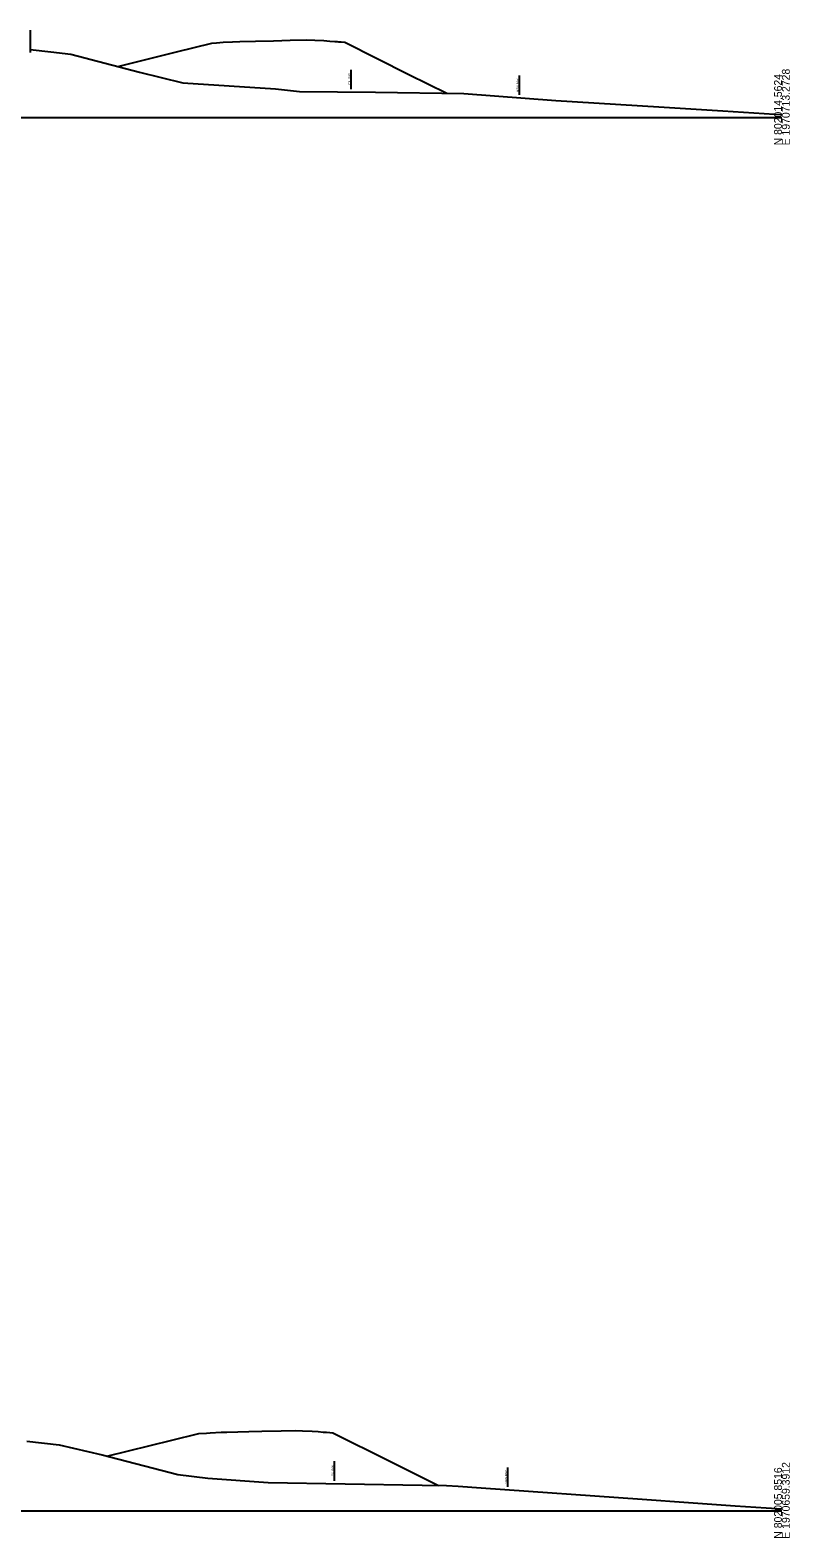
# Model space of a CAD drawing. Extents: x -4026 to 9638, y -10 to 19609.
# Drawn here: x 6430 to 6703, y 3990 to 4531 of the extents above; entities that cross this region are included whole.
import ezdxf

# ---------------------------------------------------------------- set-up
doc = ezdxf.new("R2010")
doc.units = 0
for name, color, linetype in [('RD_EX_Road', 7, 'Continuous'), ('RD_GPK_XS_Cell', 7, 'Continuous'), ('RD_XS_ExGround', 7, 'Continuous'), ('RD_XS_ExPaveRet', 7, 'Continuous'), ('RD_XS_ExRW', 7, 'Continuous'), ('RD_XS_NewRW', 7, 'Continuous'), ('RD_XS_Pave', 7, 'Continuous')]:
    doc.layers.add(name, color=color, linetype=linetype)

msp = doc.modelspace()

# ---------------------------------------------------------------- linework, layer by layer
at = {"layer": 'RD_EX_Road'}
msp.add_line((6430.39, 4531.34), (6430.39, 4524.34), dxfattribs=at)
at = {"layer": 'RD_GPK_XS_Cell'}
for p, q in [((6350, 4500), (6700, 4500)), ((6350, 4000), (6700, 4000))]:
    msp.add_line(p, q, dxfattribs=at)
at = {"layer": 'RD_XS_ExGround'}
for points in [[(6430.39, 4524.34), (6437.76, 4523.54), (6445.01, 4522.69), (6469.56, 4516.32), (6485.13, 4512.48), (6518.4, 4510.23), (6526.97, 4509.33), (6554.29, 4509.08), (6585.98, 4508.59), (6618.89, 4506.08), (6655.88, 4503.77), (6678.87, 4502.35), (6697.33, 4501.17), (6700, 4501.05)], [(6429.15, 4024.99), (6440.8, 4023.71), (6456.25, 4020.05), (6483.3, 4013.01), (6494.11, 4011.76), (6515.78, 4010.22), (6570.96, 4009.25), (6579.65, 4009.07), (6583.93, 4008.82), (6592.18, 4008.28), (6649.84, 4004.19), (6666.53, 4002.96), (6683.18, 4001.79), (6694.34, 4001.11), (6700, 4000.76)]]:
    msp.add_lwpolyline(points, dxfattribs=at)
at = {"layer": 'RD_XS_ExPaveRet'}
msp.add_line((6430.39, 4524.34), (6430.39, 4523.34), dxfattribs=at)
at = {"layer": 'RD_XS_ExRW'}
for p, q in [((6545.48, 4510.16), (6545.48, 4517.16)), ((6539.55, 4010.8), (6539.55, 4017.8))]:
    msp.add_line(p, q, dxfattribs=at)
at = {"layer": 'RD_XS_NewRW'}
for p, q in [((6605.92, 4508.07), (6605.92, 4515.07)), ((6601.73, 4008.6), (6601.73, 4015.6))]:
    msp.add_line(p, q, dxfattribs=at)
at = {"layer": 'RD_XS_Pave'}
for points in [[(6461.78, 4518.34), (6482.84, 4523.56), (6495.57, 4526.71), (6497.25, 4526.84), (6499.58, 4527.03), (6502.95, 4527.16), (6505.6, 4527.26), (6511.18, 4527.39), (6517.63, 4527.55), (6523.69, 4527.7), (6529.67, 4527.84), (6532.49, 4527.73), (6535.69, 4527.6), (6537.89, 4527.42), (6539.7, 4527.27), (6540.03, 4527.24), (6540.44, 4527.21), (6540.93, 4527.17), (6541.93, 4527.09), (6543.21, 4526.98), (6566.24, 4515.47), (6579.8, 4508.69)], [(6457.91, 4019.58), (6481.18, 4025.32), (6490.87, 4027.72), (6493.59, 4027.93), (6494.9, 4028.03), (6498.86, 4028.18), (6500.93, 4028.26), (6508.87, 4028.45), (6513.42, 4028.57), (6520.45, 4028.74), (6525.46, 4028.86), (6528.1, 4028.75), (6531.48, 4028.61), (6533.65, 4028.43), (6535.49, 4028.28), (6535.88, 4028.25), (6536.23, 4028.22), (6536.72, 4028.18), (6537.92, 4028.08), (6539, 4028), (6559.18, 4017.91), (6576.79, 4009.1)]]:
    msp.add_lwpolyline(points, dxfattribs=at)

# ---------------------------------------------------------------- texts
at = {"layer": 'RD_GPK_XS_Cell'}
for s, p in [('N 802014.5624', (6700, 4490)), ('E 1970713.2728', (6702.8, 4490)), ('N 802005.8516', (6700, 3990)), ('E 1970659.3912', (6702.8, 3990))]:
    msp.add_text(s, height=2.8, rotation=90, dxfattribs=at).set_placement(p)
at = {"layer": 'RD_XS_ExRW'}
for p in [(6545.23, 4511.85), (6539.3, 4012.48)]:
    msp.add_text('EX. R/W ', height=0.75, rotation=90, dxfattribs=at).set_placement(p)
at = {"layer": 'RD_XS_NewRW'}
for p in [(6605.67, 4509.22), (6601.48, 4009.74)]:
    msp.add_text('NEW R/W ', height=0.75, rotation=90, dxfattribs=at).set_placement(p)

doc.saveas('drawing.dxf')
